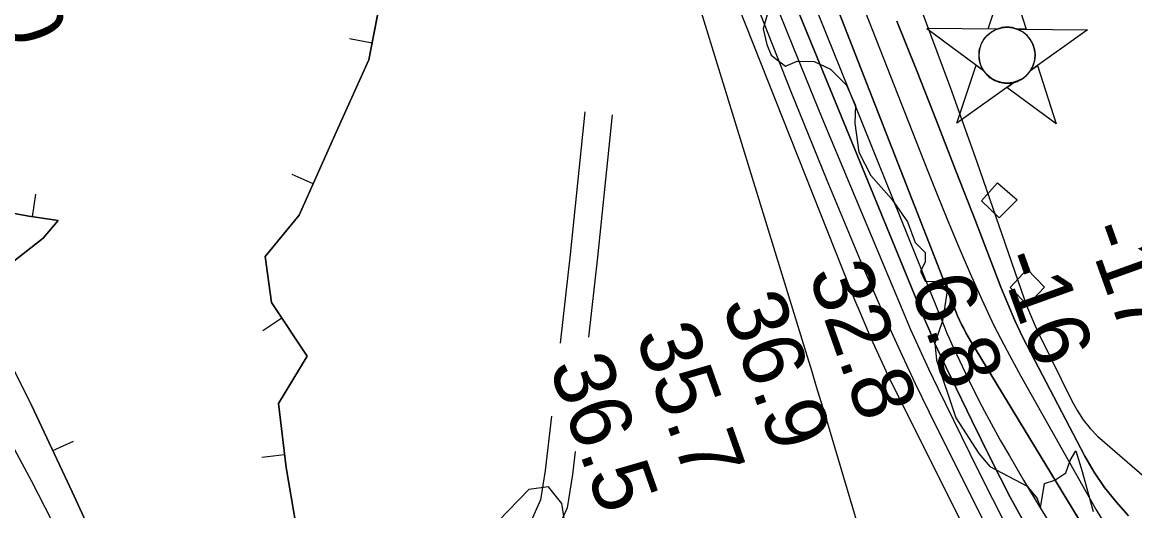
# Model space of a CAD drawing. Extents: x 3250478 to 3288318, y 788638 to 816472.
# Drawn here: x 3271963 to 3273176, y 809730 to 810262 of the extents above; entities that cross this region are included whole.
import ezdxf

# ---------------------------------------------------------------- set-up
doc = ezdxf.new("R2010")
doc.units = 0
for name, color, linetype in [('V-BORW-LINE', 7, 'Continuous'), ('V-CHAN-DOCK', 7, 'Continuous'), ('V-CHAN-NAID', 7, 'Continuous'), ('V-LEVE-TOET', 7, 'Continuous'), ('V-RIVR-EDGE', 7, 'Continuous'), ('V-RIVR-RANG', 7, 'Continuous'), ('V-ROAD-CNTR', 7, 'Continuous'), ('V-TOPO-DPTH', 7, 'Continuous'), ('V-TOPO-MAJR', 7, 'Continuous'), ('V-TOPO-MINR', 7, 'Continuous'), ('V-TOPO-WATR', 7, 'Continuous')]:
    doc.layers.add(name, color=color, linetype=linetype)

msp = doc.modelspace()

# ---------------------------------------------------------------- linework, layer by layer
at = {"layer": 'V-BORW-LINE'}
for p, q in [((3272344.6, 810239.4), (3272320.1, 810244.3)), ((3272280.5, 810086.1), (3272257.7, 810096.3)), ((3271974.6, 810050.4), (3271978.2, 810075.1)), ((3272246.3, 809940.1), (3272225.5, 809926.2)), ((3271996.8, 809795.6), (3272019.4, 809806.1)), ((3272249.4, 809791.2), (3272224.6, 809788.2))]:
    msp.add_line(p, q, dxfattribs=at)
for points in [[(3271932.6, 810606.2), (3272017.3, 810609.3), (3272034.5, 810579.5), (3272053.6, 810521), (3272065.4, 810477.7), (3272097.3, 810419.8), (3272114.6, 810401.7), (3272145.3, 810402.8), (3272238, 810432.1), (3272299.8, 810434.7), (3272366.7, 810377.1), (3272359.1, 810312.8), (3272341.1, 810221.5), (3272307.4, 810146.7), (3272265.4, 810052.1), (3272228.1, 810007.2), (3272234.9, 809957.1), (3272274, 809898.6), (3272242.6, 809846.9), (3272251.1, 809777.4), (3272261.6, 809715.4)], [(3271941.2, 809909.7), (3271973.5, 809845.3), (3272017.8, 809750.6), (3272062.7, 809653.8), (3272086.9, 809599.8), (3272121.9, 809537.7), (3272169.4, 809500.1), (3272204.8, 809476.3), (3272252.5, 809459.4), (3272314, 809487.7), (3272334.2, 809524.7), (3272296.2, 809590.4), (3272284.1, 809640.4), (3272261.6, 809715.4), (3272251.1, 809777.4), (3272242.6, 809846.9), (3272274, 809898.6), (3272234.9, 809957.1), (3272228.1, 810007.2), (3272265.4, 810052.1), (3272307.4, 810146.7), (3272341.1, 810221.5), (3272352.2, 810277.7)], [(3271942.8, 809993), (3271986.2, 810027), (3272002.7, 810046.2), (3271970.5, 810051), (3271938.7, 810056.8)], [(3271938.7, 810056.8), (3271970.5, 810051), (3272002.7, 810046.2), (3271986.2, 810027), (3271942.8, 809993)], [(3272062.7, 809653.8), (3272017.8, 809750.6), (3271973.5, 809845.3), (3271941.2, 809909.7)]]:
    msp.add_lwpolyline(points, dxfattribs=at)
at = {"layer": 'V-CHAN-DOCK'}
for p, q in [((3273008.6, 810067.8), (3273026.3, 810087.3)), ((3273026.3, 810087.3), (3273047.5, 810068.8)), ((3273028.1, 810049.2), (3273008.6, 810067.8)), ((3273047.5, 810068.8), (3273028.1, 810049.2))]:
    msp.add_line(p, q, dxfattribs=at)
msp.add_lwpolyline([(3273077.3, 809973.7), (3273058.7, 809954.2), (3273040.1, 809973.5), (3273058.6, 809993.3), (3273077.3, 809973.7)], dxfattribs=at)
at = {"layer": 'V-CHAN-NAID'}
for points in [[(3273025.7, 810254.9), (3273016.1, 810255), (3273037.2, 810318.4), (3273057.4, 810254.7), (3273047.8, 810254.7), (3273046.3, 810255.3), (3273044.2, 810255.9), (3273042.1, 810256.4), (3273040.1, 810256.7), (3273038.9, 810256.8), (3273037.4, 810256.9), (3273035.7, 810256.9), (3273034.3, 810256.8), (3273032.4, 810256.6), (3273031, 810256.4), (3273029.2, 810256), (3273027.7, 810255.6), (3273026.7, 810255.3)], [(3273025.7, 810254.9), (3272949.2, 810255.4), (3273010.7, 810210), (3273009.6, 810211.9), (3273008.8, 810213.6), (3273008, 810215.5), (3273007.3, 810217.6), (3273006.9, 810218.9), (3273006.6, 810220.5), (3273006.3, 810222), (3273006.1, 810223.6), (3273006, 810225.3), (3273006, 810226.9), (3273006.1, 810229), (3273006.3, 810230.6), (3273006.7, 810232.8), (3273007.2, 810234.7), (3273007.8, 810236.6), (3273008.4, 810238.3), (3273009.2, 810239.9), (3273010, 810241.4), (3273011, 810243.1), (3273012.1, 810244.6), (3273013.1, 810245.9), (3273014.1, 810247), (3273015.4, 810248.4), (3273016.4, 810249.3), (3273018.2, 810250.7), (3273019.4, 810251.6), (3273021.1, 810252.7), (3273022.8, 810253.6), (3273024.2, 810254.3)], [(3273047.8, 810254.7), (3273124.3, 810254.2), (3273062.1, 810209.7), (3273063, 810211.2), (3273064, 810213), (3273064.7, 810214.6), (3273065.5, 810216.5), (3273066, 810218.3), (3273066.4, 810220), (3273066.8, 810222), (3273067, 810223.6), (3273067.1, 810225.8), (3273067.1, 810227.8), (3273066.9, 810230), (3273066.6, 810231.8), (3273066.1, 810234), (3273065.5, 810236.2), (3273064.7, 810238.2), (3273064.1, 810239.6), (3273063.1, 810241.5), (3273062, 810243.2), (3273060.8, 810244.9), (3273059.5, 810246.5), (3273058.3, 810247.8), (3273056.6, 810249.4), (3273054.9, 810250.8), (3273053.2, 810252), (3273051.3, 810253.1), (3273049.8, 810253.9)], [(3273044.1, 810196.8), (3272981.9, 810152.2), (3273003, 810215.7), (3273010.7, 810210), (3273011.4, 810209.1), (3273012.8, 810207.2), (3273014, 810205.8), (3273015.4, 810204.3), (3273016.8, 810203), (3273018.3, 810201.9), (3273019.7, 810200.9), (3273021.4, 810199.9), (3273023.1, 810199), (3273024.9, 810198.1), (3273026.3, 810197.6), (3273027.9, 810197.1), (3273030.2, 810196.5), (3273031.7, 810196.2), (3273033.7, 810196), (3273035.3, 810195.8), (3273037.1, 810195.8), (3273038.8, 810195.9), (3273040.5, 810196.1), (3273042.4, 810196.4)], [(3273062.1, 810209.7), (3273069.9, 810215.3), (3273090.2, 810151.5), (3273036.3, 810191.2), (3273044.1, 810196.8), (3273045.8, 810197.2), (3273047.4, 810197.8), (3273049.5, 810198.7), (3273051.3, 810199.6), (3273053.1, 810200.7), (3273054.9, 810201.9), (3273056.4, 810203.2), (3273057.7, 810204.3), (3273059.1, 810205.8), (3273060.3, 810207.2), (3273061.4, 810208.6)]]:
    msp.add_lwpolyline(points, close=True, dxfattribs=at)
msp.add_circle((3273036.6, 810226.4), 30.5, dxfattribs=at)
at = {"layer": 'V-LEVE-TOET'}
for points in [[(3272003.3, 809704.6), (3271973.7, 809762.8), (3271950.2, 809805.9)], [(3272558.4, 809694.2), (3272551.4, 809737.9), (3272537, 809756.2), (3272515.4, 809753.2), (3272471.2, 809707.5)]]:
    msp.add_lwpolyline(points, dxfattribs=at)
at = {"layer": 'V-RIVR-EDGE'}
for points in [[(3272776.6, 810275.3), (3272770.9, 810255.3), (3272774.7, 810237.9), (3272779.5, 810226.6), (3272795.1, 810214.4), (3272807.7, 810220), (3272826.4, 810219.5), (3272844.2, 810211.2), (3272861.6, 810193.8), (3272871.5, 810171.6), (3272870.6, 810152.5), (3272874.9, 810120.7), (3272888.3, 810095.5), (3272910.8, 810069.8), (3272928.1, 810045)], [(3272928.1, 810045), (3272936.3, 810022.3), (3272947.2, 810011.4), (3272947.2, 810001), (3272942.3, 809991), (3272947.5, 809980.1), (3272960.1, 809979.7), (3272971, 809980.1), (3272971.4, 809969.6), (3272966.1, 809937.1), (3272957.8, 809912.7), (3272959.5, 809894), (3272980.6, 809831.4), (3273005.8, 809792.6), (3273017.9, 809778.3), (3273058.3, 809756.9), (3273069.5, 809743.4), (3273073, 809733.4), (3273077.4, 809759.9), (3273088.7, 809763.3), (3273100.5, 809771.5), (3273105.3, 809785), (3273111.4, 809795.4), (3273118.3, 809772.8), (3273130.3, 809729.3)]]:
    msp.add_lwpolyline(points, dxfattribs=at)
at = {"layer": 'V-ROAD-CNTR'}
for points in [[(3272576.4, 810164.7), (3272560.5, 810009.4), (3272549.5, 809912.8)], [(3272606.2, 810161.6), (3272590.3, 810006.2), (3272580.4, 809919.3)], [(3272540.3, 809833.3), (3272533.4, 809773.8), (3272528.3, 809742), (3272507.6, 809695.5)], [(3272566.1, 809794.7), (3272563.2, 809769.7), (3272557.3, 809733.4), (3272534.9, 809683.2)]]:
    msp.add_lwpolyline(points, dxfattribs=at)
at = {"layer": 'V-TOPO-DPTH'}
for points in [[(3273143.4, 809673.9), (3272996.7, 809915.2), (3272994.1, 809919.6), (3272991.6, 809924), (3272989.3, 809928.5), (3272987, 809933.1), (3272984.8, 809937.7), (3272982.7, 809942.4), (3272980.7, 809947.1), (3272978.8, 809951.8), (3272742.4, 810557.3)], [(3272742.4, 810557.3), (3272978.8, 809951.8), (3272980.7, 809947.1), (3272982.7, 809942.4), (3272984.8, 809937.7), (3272987, 809933.1), (3272989.3, 809928.5), (3272991.6, 809924), (3272994.1, 809919.6), (3272996.7, 809915.2), (3273143.4, 809673.9)], [(3273062.4, 809704.3), (3273040.1, 809745.1), (3273018.8, 809786.5), (3272998.1, 809828.3), (3272970.1, 809886.3), (3272964, 809899.3), (3272958, 809912.4), (3272952.3, 809925.6), (3272946.7, 809938.9), (3272799.7, 810296.9)], [(3273168.8, 809724.7), (3273155.3, 809739.7), (3273142.7, 809755.5), (3273131.6, 809772.3), (3273121.4, 809789.7), (3273062.3, 809902.2), (3273053.5, 809919.7), (3273045.1, 809937.4), (3273037.3, 809955.4), (3273029.9, 809973.6), (3273002, 810046), (3272980.9, 810100.5), (3272959.6, 810154.9), (3272938.2, 810209.2), (3272916.6, 810263.5)], [(3272916.6, 810263.5), (3272938.2, 810209.2), (3272959.6, 810154.9), (3272980.9, 810100.5), (3273002, 810046), (3273029.9, 809973.6), (3273037.3, 809955.4), (3273045.1, 809937.4), (3273053.5, 809919.7), (3273062.3, 809902.2), (3273121.4, 809789.7), (3273131.6, 809772.3), (3273142.7, 809755.5), (3273155.3, 809739.7), (3273168.8, 809724.7)]]:
    msp.add_lwpolyline(points, dxfattribs=at)
at = {"layer": 'V-TOPO-MAJR'}
msp.add_lwpolyline([(3272423.5, 811113.8), (3272644.4, 810530.3), (3272644.6, 810529.7), (3272644.8, 810529.1), (3272645.1, 810528.5), (3272645.3, 810527.9), (3272645.5, 810527.3), (3272645.8, 810526.7), (3272646, 810526.1), (3272646.2, 810525.5), (3272865.2, 809973.1), (3272870.7, 809959.3), (3272876.4, 809945.6), (3272882.2, 809931.9), (3272888.1, 809918.2), (3272894.2, 809904.6), (3272900.4, 809891.1), (3272906.8, 809877.7), (3272913.3, 809864.4), (3273091.6, 809508)], dxfattribs=at)
at = {"layer": 'V-TOPO-MINR'}
for points in [[(3272196.4, 811913.8), (3272636.8, 810892.8), (3272657, 810841.4), (3272676.8, 810790), (3272696.1, 810738.3), (3272715, 810686.5), (3272768.6, 810562.7), (3272948.8, 810103.8), (3272960.3, 810074.8), (3272972, 810045.9), (3272984, 810017.2), (3272996.2, 809988.5), (3273009, 809960.1), (3273022.3, 809931.9), (3273036.6, 809904.3), (3273051.5, 809876.9), (3273133.5, 809731.3), (3273149, 809706.1)], [(3272822.4, 811354.7), (3272828.2, 810997.1), (3272783.8, 810641.5), (3272788.8, 810602.4), (3272882.2, 810428.5), (3272914.2, 810349.6), (3272945.2, 810270.3), (3272974.8, 810190.5), (3273003.5, 810110.3), (3273055.3, 809961), (3273058.9, 809951.3), (3273062.7, 809941.7), (3273066.9, 809932.2), (3273071.2, 809922.9), (3273107.5, 809849.2), (3273113.2, 809838.9), (3273119.6, 809829), (3273127, 809819.9), (3273135, 809811.2), (3273588.1, 809419.4)], [(3272361, 811218), (3272627.2, 810520.3), (3272818.8, 809898), (3272823.8, 809881.7), (3272828.7, 809865.4), (3272833.7, 809849.1), (3272838.6, 809832.7), (3272882.1, 809687.1)], [(3272466.5, 811059.1), (3272484.8, 811011.1), (3272661.6, 810540.3), (3272662.1, 810539.1), (3272662.5, 810537.9), (3272663, 810536.7), (3272663.4, 810535.5), (3272663.9, 810534.3), (3272664.4, 810533.2), (3272664.8, 810532), (3272665.3, 810530.8), (3272801.1, 810186.9), (3272820.4, 810138.6), (3272840, 810090.4), (3272860, 810042.4), (3272880.3, 809994.5), (3272894.7, 809960.9), (3272908.2, 809930), (3272922.2, 809899.2), (3272936.6, 809868.7), (3272951.4, 809838.3), (3273025.7, 809689)], [(3272494.5, 811041.5), (3272520, 810975.8), (3272545, 810909.9), (3272678.8, 810550.3), (3272679.5, 810548.5), (3272680.2, 810546.7), (3272680.9, 810544.9), (3272681.6, 810543.2), (3272682.2, 810541.4), (3272682.9, 810539.6), (3272683.6, 810537.8), (3272684.3, 810536), (3272742.7, 810387.2), (3272772.9, 810311.1), (3272803.4, 810235.1), (3272834.5, 810159.4), (3272865.8, 810083.8), (3272922.2, 809949.4), (3272931.5, 809927.7), (3272941.1, 809906.2), (3272951, 809884.8), (3272961.2, 809863.5), (3273004.4, 809775.6), (3273037.1, 809710.9)], [(3272734.6, 810510.2), (3272968.7, 809929.3), (3272971, 809923.7), (3272973.4, 809918.1), (3272975.9, 809912.5), (3272978.4, 809907), (3272990.9, 809880.6), (3273000, 809862), (3273009.3, 809843.5), (3273019.1, 809825.3), (3273029.2, 809807.2), (3273039.1, 809789.9), (3273054.6, 809763.4), (3273070.4, 809737.1), (3273086.5, 809711)], [(3272799.7, 810296.9), (3272946.7, 809938.9), (3272952.3, 809925.6), (3272958, 809912.4), (3272964, 809899.3), (3272970.1, 809886.3), (3272998.1, 809828.3), (3273018.8, 809786.5), (3273040.1, 809745.1), (3273062.4, 809704.3)], [(3272916.6, 810263.5), (3272938.2, 810209.2), (3272959.6, 810154.9), (3272980.9, 810100.5), (3273002, 810046), (3273029.9, 809973.6), (3273037.3, 809955.4), (3273045.1, 809937.4), (3273053.5, 809919.7), (3273062.3, 809902.2), (3273121.4, 809789.7), (3273131.6, 809772.3), (3273142.7, 809755.5), (3273155.3, 809739.7), (3273168.8, 809724.7)]]:
    msp.add_lwpolyline(points, dxfattribs=at)
at = {"layer": 'V-TOPO-WATR'}
msp.add_lwpolyline([(3272742.4, 810557.3), (3272978.8, 809951.8), (3272980.7, 809947.1), (3272982.7, 809942.4), (3272984.8, 809937.7), (3272987, 809933.1), (3272989.3, 809928.5), (3272991.6, 809924), (3272994.1, 809919.6), (3272996.7, 809915.2), (3273143.4, 809673.9)], dxfattribs=at)

# ---------------------------------------------------------------- texts
at = {"layer": 'V-RIVR-RANG'}
for s, rotation, p in [('29.0', 288.9083, (3271894.4, 810396)), ('-17', 289.7471, (3273120.8, 810035.8)), ('32.8', 289.5183, (3272819.6, 809988.3)), ('-16', 289.7471, (3273025.8, 810004.4)), ('6.8', 289.7471, (3272930.1, 809975.2)), ('36.9', 289.5183, (3272725.4, 809954.9)), ('35.7', 289.5183, (3272631.3, 809921)), ('36.5', 289.5183, (3272537.1, 809887.3))]:
    msp.add_text(s, height=67, rotation=rotation, dxfattribs=at).set_placement(p)

doc.saveas('drawing.dxf')
